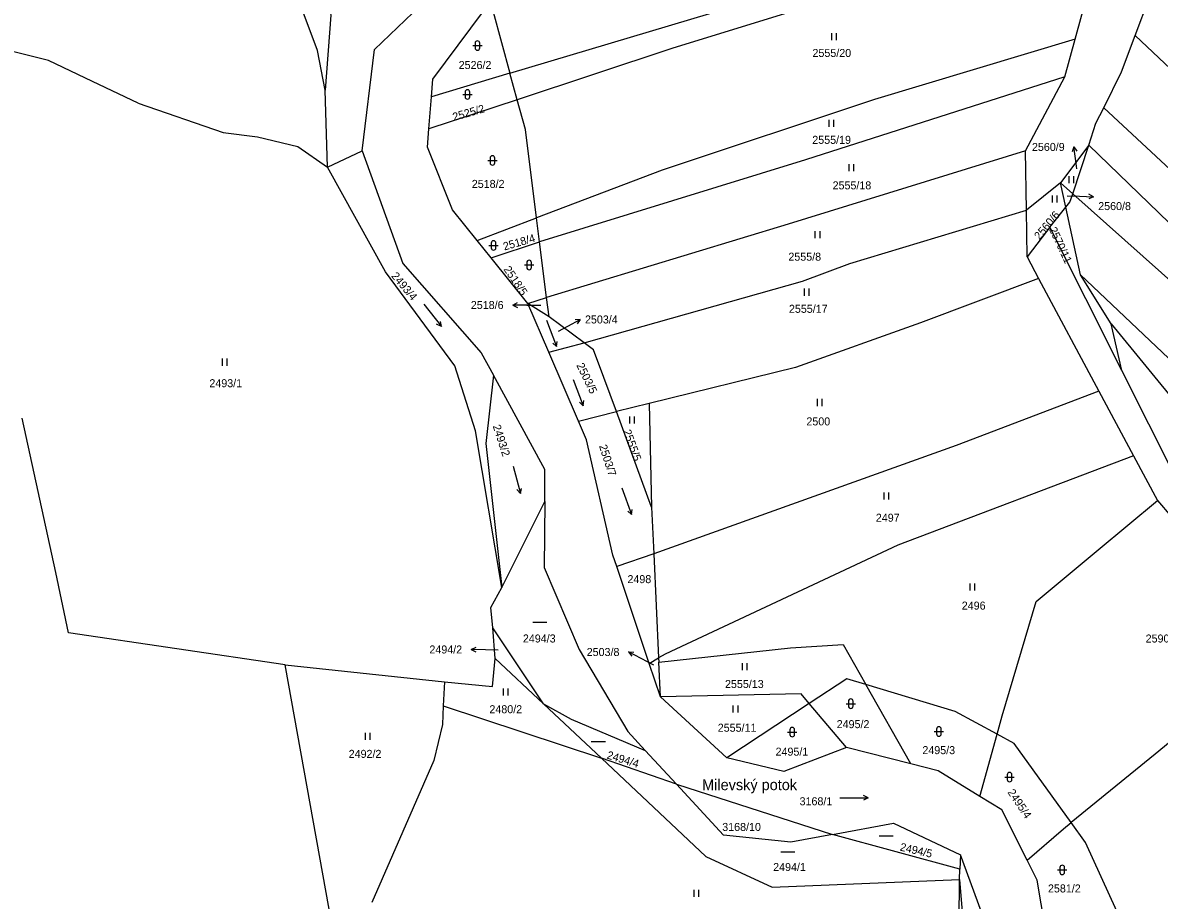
# Model space of a CAD drawing. Extents: x -776734 to -748832, y -1118122 to -976986.
# Drawn here: x -754328.8 to -754087.4, y -1115185.5 to -1114999.1 of the extents above; entities that cross this region are included whole.
import ezdxf

# ---------------------------------------------------------------- set-up
doc = ezdxf.new("R2010")
doc.units = 0
for name, color, linetype in [('KM_Hranice obce', 7, 'Continuous'), ('KM_Hranice parcel', 7, 'Continuous'), ('KM_Parcelní čísla', 7, 'Continuous'), ('KM_Pop  PČ popisy', 7, 'Continuous'), ('KM_Značky kultur', 7, 'Continuous')]:
    doc.layers.add(name, color=color, linetype=linetype)

msp = doc.modelspace()

# ---------------------------------------------------------------- linework, layer by layer
at = {"layer": 'KM_Hranice obce'}
for p, q in [((-754313.99, -1115011.62), (-754323.34, -1115007.16)), ((-754304.35, -1115016.23), (-754313.99, -1115011.62)), ((-754264.09, -1115029.8), (-754264.62, -1115013.46)), ((-754321.79, -1115115.91), (-754328.96, -1115083.13)), ((-754319.13, -1115128.7), (-754321.79, -1115115.91)), ((-754273.06, -1115135.48), (-754319.13, -1115128.7)), ((-754261.23, -1115201.12), (-754273.06, -1115135.48))]:
    msp.add_line(p, q, dxfattribs=at)
for points in [[(-754264.62, -1115013.46), (-754266.22, -1115005.05), (-754269.3, -1114996.9)], [(-754323.34, -1115007.16), (-754339.3, -1115003.2), (-754343.19, -1115002.63)], [(-754304.35, -1115016.23), (-754286.27, -1115022.4), (-754279, -1115023.35), (-754270.38, -1115025.42), (-754264.09, -1115029.8)]]:
    msp.add_lwpolyline(points, dxfattribs=at)
at = {"layer": 'KM_Hranice parcel'}
for p, q in [((-754092.56, -1115001.86), (-754086.44, -1114985.58)), ((-754228.92, -1114996.8), (-754225.34, -1115009.86)), ((-754107.52, -1115010.63), (-754105.32, -1115002.62)), ((-754225.34, -1115009.86), (-754242.03, -1115014.86)), ((-754223.79, -1115015.5), (-754225.34, -1115009.86)), ((-754115.83, -1115026.32), (-754107.52, -1115010.63)), ((-754242.55, -1115021.67), (-754242.03, -1115014.86)), ((-754223.79, -1115015.5), (-754242.55, -1115021.67)), ((-754264.09, -1115029.8), (-754256.76, -1115026.34)), ((-754115.62, -1115038.96), (-754115.83, -1115026.32)), ((-754102.41, -1115025.12), (-754108.38, -1115033.13)), ((-754105.8, -1115035.43), (-754102.41, -1115025.12)), ((-754108.38, -1115033.13), (-754115.62, -1115038.96)), ((-754107.27, -1115038.32), (-754108.38, -1115033.13)), ((-754105.8, -1115035.43), (-754108.38, -1115033.13)), ((-754115.52, -1115048.84), (-754115.62, -1115038.96)), ((-754110.66, -1115042.53), (-754107.27, -1115038.32)), ((-754104.19, -1115052.69), (-754107.27, -1115038.32)), ((-754232.34, -1115045.35), (-754219.7, -1115040.53)), ((-754219.05, -1115045.67), (-754219.7, -1115040.53)), ((-754095.36, -1115073), (-754110.66, -1115042.53)), ((-754229.34, -1115049.06), (-754232.34, -1115045.35)), ((-754229.34, -1115049.06), (-754219.05, -1115045.67)), ((-754217.56, -1115057.51), (-754219.05, -1115045.67)), ((-754221.55, -1115058.72), (-754229.34, -1115049.06)), ((-754115.52, -1115048.84), (-754113.06, -1115053.45)), ((-754113.06, -1115053.45), (-754100.25, -1115077.4)), ((-754097.68, -1115063.04), (-754104.19, -1115052.69)), ((-754221.55, -1115058.72), (-754217.56, -1115057.51)), ((-754217.04, -1115061.59), (-754221.55, -1115058.72)), ((-754217.09, -1115069.09), (-754221.55, -1115058.72)), ((-754217.04, -1115061.59), (-754217.56, -1115057.51)), ((-754209.58, -1115067.11), (-754217.04, -1115061.59)), ((-754095.36, -1115073), (-754097.68, -1115063.04)), ((-754217.09, -1115069.09), (-754209.58, -1115067.11)), ((-754210.82, -1115083.71), (-754217.09, -1115069.09)), ((-754100.25, -1115077.4), (-754130.57, -1115088.9)), ((-754100.25, -1115077.4), (-754092.93, -1115091.07)), ((-754195.75, -1115080), (-754202.75, -1115081.7)), ((-754195.75, -1115080), (-754195.26, -1115101.97)), ((-754210.82, -1115083.71), (-754202.75, -1115081.7)), ((-754195.26, -1115101.97), (-754202.75, -1115081.7)), ((-754130.57, -1115088.9), (-754194.8, -1115111.92)), ((-754092.93, -1115091.07), (-754087.83, -1115100.6)), ((-754227.06, -1115119.08), (-754217.94, -1115100.79)), ((-754195.26, -1115101.97), (-754194.8, -1115111.92)), ((-754100.42, -1115111.1), (-754087.83, -1115100.6)), ((-754087.83, -1115100.6), (-754061.05, -1115132)), ((-754194.8, -1115111.92), (-754202.67, -1115114.6)), ((-754194.8, -1115111.92), (-754193.78, -1115134.03)), ((-754195.77, -1115135.19), (-754202.67, -1115114.6)), ((-754228.46, -1115134.13), (-754229, -1115127.61)), ((-754218.2, -1115143.77), (-754229, -1115127.61)), ((-754273.06, -1115135.48), (-754239.24, -1115139.08)), ((-754218.2, -1115143.77), (-754228.46, -1115134.13)), ((-754195.77, -1115135.19), (-754193.78, -1115134.03)), ((-754193.4, -1115142.27), (-754195.77, -1115135.19)), ((-754193.78, -1115134.03), (-754193.74, -1115134.89)), ((-754193.4, -1115142.27), (-754193.74, -1115134.89)), ((-754239.24, -1115139.08), (-754239.5, -1115144.23)), ((-754140.23, -1115156.52), (-754149.74, -1115139.66)), ((-754179.26, -1115155.23), (-754193.4, -1115142.27)), ((-754239.5, -1115144.23), (-754205.9, -1115155.33)), ((-754205.9, -1115155.33), (-754218.2, -1115143.77)), ((-754161.79, -1115143.71), (-754179.26, -1115155.23)), ((-754153.83, -1115153.08), (-754161.79, -1115143.71)), ((-754125.51, -1115163.45), (-754121.89, -1115150.2)), ((-754190, -1115160.82), (-754205.9, -1115155.33)), ((-754196.62, -1115153.67), (-754190, -1115160.82)), ((-754140.23, -1115156.52), (-754153.83, -1115153.08)), ((-754190, -1115160.82), (-754156.85, -1115171.53)), ((-754129.79, -1115178.86), (-754156.85, -1115171.53)), ((-754129.68, -1115175.85), (-754129.79, -1115178.86)), ((-754129.88, -1115181.09), (-754129.79, -1115178.86))]:
    msp.add_line(p, q, dxfattribs=at)
for points in [[(-754256.76, -1115026.34), (-754254.09, -1115004.83), (-754244.34, -1114995.44), (-754243.68, -1114979.56), (-754260.97, -1114949.93), (-754272.1, -1114927.09), (-754279.17, -1114906.28), (-754279.73, -1114894.88), (-754303.6, -1114858.1)], [(-754273.44, -1114949.81), (-754270.97, -1114956.98), (-754263.42, -1114997.51), (-754264.62, -1115013.46)], [(-754225.34, -1115009.86), (-754182.91, -1114997.17), (-754141.21, -1114983.43), (-754087.55, -1114964.68)], [(-754089.96, -1114970.88), (-754139.19, -1114988.57), (-754190.96, -1115004.6), (-754223.79, -1115015.5)], [(-754105.32, -1115002.62), (-754101.48, -1114988.6), (-754094.86, -1114979.15), (-754089.96, -1114970.88)], [(-754242.03, -1115014.86), (-754241.75, -1115011.12), (-754231, -1114996.68)], [(-754105.32, -1115002.62), (-754147.92, -1115015.4), (-754192.99, -1115030.44), (-754219.7, -1115040.53)], [(-754099.23, -1115017.16), (-754095.44, -1115009.54), (-754092.56, -1115001.86)], [(-754092.56, -1115001.86), (-754083.78, -1115010.11), (-754036.35, -1115058.43), (-754002.53, -1115092.73), (-753974.88, -1115120.81), (-753951.98, -1115141.28), (-753920.2, -1115167.2), (-753885.13, -1115195.17)], [(-754107.52, -1115010.63), (-754162.55, -1115028.25), (-754219.05, -1115045.67)], [(-754219.7, -1115040.53), (-754222.06, -1115021.8), (-754223.79, -1115015.5)], [(-754102.41, -1115025.12), (-754100.87, -1115020.46), (-754099.23, -1115017.16)], [(-754099.23, -1115017.16), (-754071.99, -1115042.5), (-754040.56, -1115075.94), (-753987.64, -1115131.05), (-753956.21, -1115159.07), (-753927.01, -1115183.18), (-753889.08, -1115216.26)], [(-754232.34, -1115045.35), (-754237.56, -1115038.87), (-754242.84, -1115025.52), (-754242.55, -1115021.67)], [(-754256.76, -1115026.34), (-754248.11, -1115050.26), (-754231.45, -1115069.25), (-754228.87, -1115073.96)], [(-754115.83, -1115026.32), (-754166.27, -1115041.91), (-754217.56, -1115057.51)], [(-753890.53, -1115223.67), (-753927.3, -1115195.1), (-753947.38, -1115178.68), (-753985.64, -1115144.56), (-754044.93, -1115080.73), (-754102.41, -1115025.12)], [(-754227.06, -1115119.08), (-754232.64, -1115085.78), (-754237.04, -1115071.99), (-754251.78, -1115051.99), (-754264.09, -1115029.8)], [(-754107.27, -1115038.32), (-754106.4, -1115037.25), (-754105.8, -1115035.43)], [(-753892.38, -1115232.5), (-753935.02, -1115202.25), (-753964.88, -1115176.92), (-754000.67, -1115141.28), (-754049.9, -1115085.22), (-754105.8, -1115035.43)], [(-754209.58, -1115067.11), (-754163.22, -1115053.99), (-754153.16, -1115050.24), (-754115.62, -1115038.96)], [(-754110.66, -1115042.53), (-754112.31, -1115044.69), (-754115.52, -1115048.84)], [(-754113.06, -1115053.45), (-754138.11, -1115062.89), (-754164.73, -1115072.31), (-754195.75, -1115080)], [(-754104.19, -1115052.69), (-754057.32, -1115097.07), (-754020.94, -1115141.1), (-754004.91, -1115159.19), (-753984.34, -1115182.87), (-753947.29, -1115213.59), (-753895.87, -1115251.53)], [(-754097.68, -1115063.04), (-754067.54, -1115099.8), (-754038.56, -1115135.33), (-754025.69, -1115151.2), (-754006.38, -1115173.92), (-753993.42, -1115187.68), (-753935.03, -1115233.93), (-753898.17, -1115262.01)], [(-754202.75, -1115081.7), (-754205.44, -1115074.45), (-754207.6, -1115068.58), (-754209.58, -1115067.11)], [(-754053.94, -1115130.27), (-754083.92, -1115095.79), (-754095.36, -1115073)], [(-754228.87, -1115073.96), (-754230.49, -1115088.49), (-754227.06, -1115119.08)], [(-754217.94, -1115100.79), (-754217.94, -1115093.97), (-754228.87, -1115073.96)], [(-754202.67, -1115114.6), (-754203.47, -1115112.21), (-754209.1, -1115087.71), (-754210.82, -1115083.71)], [(-754092.93, -1115091.07), (-754142.94, -1115110.1), (-754192.35, -1115133.2), (-754193.78, -1115134.03)], [(-754217.94, -1115100.79), (-754218.08, -1115114.82), (-754210.65, -1115132.2), (-754200.33, -1115149.67), (-754196.62, -1115153.67)], [(-754121.89, -1115150.2), (-754120.8, -1115146.29), (-754113.56, -1115122.05), (-754100.42, -1115111.1)], [(-754229, -1115127.61), (-754229.39, -1115123.33), (-754227.06, -1115119.08)], [(-754193.74, -1115134.89), (-754165.78, -1115131.89), (-754154.56, -1115131.19), (-754149.74, -1115139.66)], [(-754061.05, -1115132), (-754088.27, -1115154.47), (-754106.12, -1115169.01)], [(-754239.24, -1115139.08), (-754229.02, -1115140.07), (-754228.46, -1115134.13)], [(-754149.74, -1115139.66), (-754153.79, -1115138.43), (-754161.79, -1115143.71)], [(-754121.89, -1115150.2), (-754130.77, -1115145.41), (-754149.74, -1115139.66)], [(-754161.79, -1115143.71), (-754163.52, -1115141.68), (-754193.4, -1115142.27)], [(-754239.5, -1115144.23), (-754239.69, -1115148.14), (-754241.55, -1115155.78), (-754254.67, -1115186)], [(-754218.2, -1115143.77), (-754212.31, -1115147), (-754196.62, -1115153.67)], [(-754106.12, -1115169.01), (-754118.23, -1115152.17), (-754121.89, -1115150.2)], [(-754205.9, -1115155.33), (-754183.71, -1115176.18), (-754169.62, -1115182.68), (-754129.88, -1115181.09)], [(-754153.83, -1115153.08), (-754167.17, -1115158.17), (-754179.26, -1115155.23)], [(-754125.51, -1115163.45), (-754134.39, -1115158), (-754140.23, -1115156.52)], [(-754156.85, -1115171.53), (-754165.71, -1115173.15), (-754180.01, -1115171.67), (-754190, -1115160.82)], [(-754115.49, -1115176.96), (-754120.89, -1115166.28), (-754125.51, -1115163.45)], [(-754156.85, -1115171.53), (-754143.86, -1115169.15), (-754129.68, -1115175.85)], [(-754115.49, -1115176.96), (-754107.75, -1115170.32), (-754106.12, -1115169.01)], [(-754092.93, -1115196.59), (-754093.14, -1115195.09), (-754103.07, -1115173.25), (-754106.12, -1115169.01)], [(-754112.2, -1115229.62), (-754111.53, -1115218.24), (-754119.03, -1115204.8), (-754129.68, -1115175.85)], [(-754106.11, -1115206.6), (-754110.05, -1115200.91), (-754113.34, -1115181.22), (-754115.49, -1115176.96)], [(-754130.19, -1115205.02), (-754130.03, -1115198.71), (-754129.88, -1115181.09)], [(-754129.88, -1115181.09), (-754128.47, -1115198.21), (-754126.81, -1115205.82)]]:
    msp.add_lwpolyline(points, dxfattribs=at)
at = {"layer": 'KM_Pop  PČ popisy'}
for p, q in [((-754105.598, -1115025.498), (-754105.954, -1115026.56)), ((-754105.18, -1115028.47), (-754105.598, -1115025.498)), ((-754105.598, -1115025.498), (-754104.962, -1115026.42)), ((-754104.96, -1115030.16), (-754105.18, -1115028.47)), ((-754107.02, -1115035.87), (-754104.4, -1115035.96)), ((-754104.4, -1115035.96), (-754101.401, -1115036.065)), ((-754101.401, -1115036.065), (-754102.419, -1115036.53)), ((-754101.401, -1115036.065), (-754102.384, -1115035.529)), ((-754224.761, -1115059.07), (-754223.76, -1115058.569)), ((-754221.76, -1115059.07), (-754224.761, -1115059.07)), ((-754224.761, -1115059.07), (-754223.76, -1115059.571)), ((-754221.76, -1115059.07), (-754218.81, -1115059.07)), ((-754215.01, -1115064.63), (-754213.05, -1115063.57)), ((-754213.05, -1115063.57), (-754210.4, -1115062.161)), ((-754210.4, -1115062.161), (-754211.52, -1115062.189)), ((-754210.4, -1115062.161), (-754211.049, -1115063.073)), ((-754233.559, -1115132.215), (-754232.541, -1115131.75)), ((-754230.56, -1115132.32), (-754233.559, -1115132.215)), ((-754233.559, -1115132.215), (-754232.576, -1115132.751)), ((-754227.85, -1115132.41), (-754230.56, -1115132.32)), ((-754197.49, -1115134.16), (-754200.14, -1115132.751)), ((-754200.14, -1115132.751), (-754199.02, -1115132.779)), ((-754200.14, -1115132.751), (-754199.491, -1115133.663)), ((-754194.77, -1115135.59), (-754197.49, -1115134.16))]:
    msp.add_line(p, q, dxfattribs=at)
at = {"layer": 'KM_Značky kultur'}
for p, q in [((-754156.981, -1115002.84), (-754156.981, -1115001.34)), ((-754155.98, -1115002.84), (-754155.98, -1115001.34)), ((-754233.261, -1115003.971), (-754231.259, -1115003.971)), ((-754232.761, -1115003.471), (-754232.761, -1115004.472)), ((-754231.759, -1115004.472), (-754231.759, -1115003.471)), ((-754235.371, -1115014.341), (-754233.369, -1115014.341)), ((-754234.871, -1115013.841), (-754234.871, -1115014.842)), ((-754233.869, -1115014.842), (-754233.869, -1115013.841)), ((-754157.571, -1115021.24), (-754157.571, -1115019.74)), ((-754156.57, -1115021.24), (-754156.57, -1115019.74)), ((-754230.061, -1115028.371), (-754228.059, -1115028.371)), ((-754229.561, -1115027.871), (-754229.561, -1115028.872)), ((-754228.559, -1115028.872), (-754228.559, -1115027.871)), ((-754153.291, -1115030.64), (-754153.291, -1115029.14)), ((-754152.29, -1115030.64), (-754152.29, -1115029.14)), ((-754106.591, -1115033.19), (-754106.591, -1115031.69)), ((-754105.59, -1115033.19), (-754105.59, -1115031.69)), ((-754110.111, -1115037.28), (-754110.111, -1115035.78)), ((-754109.11, -1115037.28), (-754109.11, -1115035.78)), ((-754160.491, -1115044.86), (-754160.491, -1115043.36)), ((-754159.49, -1115044.86), (-754159.49, -1115043.36)), ((-754229.831, -1115046.411), (-754227.829, -1115046.411)), ((-754229.331, -1115045.911), (-754229.331, -1115046.912)), ((-754228.329, -1115046.912), (-754228.329, -1115045.911)), ((-754222.281, -1115050.571), (-754220.279, -1115050.571)), ((-754221.781, -1115050.071), (-754221.781, -1115051.072)), ((-754220.779, -1115051.072), (-754220.779, -1115050.071)), ((-754162.791, -1115057.09), (-754162.791, -1115055.59)), ((-754161.79, -1115057.09), (-754161.79, -1115055.59)), ((-754243.613, -1115058.905), (-754239.919, -1115063.633)), ((-754239.919, -1115063.633), (-754240.916, -1115063.172)), ((-754239.919, -1115063.633), (-754240.126, -1115062.554)), ((-754217.577, -1115062.288), (-754215.427, -1115067.89)), ((-754215.427, -1115067.89), (-754216.245, -1115067.157)), ((-754215.427, -1115067.89), (-754215.309, -1115066.798)), ((-754286.391, -1115071.96), (-754286.391, -1115070.46)), ((-754285.39, -1115071.96), (-754285.39, -1115070.46)), ((-754211.937, -1115074.868), (-754209.787, -1115080.47)), ((-754209.787, -1115080.47), (-754210.605, -1115079.737)), ((-754209.787, -1115080.47), (-754209.669, -1115079.378)), ((-754160.021, -1115080.52), (-754160.021, -1115079.02)), ((-754159.02, -1115080.52), (-754159.02, -1115079.02)), ((-754199.911, -1115084.25), (-754199.911, -1115082.75)), ((-754198.91, -1115084.25), (-754198.91, -1115082.75)), ((-754224.67, -1115093.291), (-754223.117, -1115099.087)), ((-754223.117, -1115099.087), (-754223.855, -1115098.272)), ((-754223.117, -1115099.087), (-754222.886, -1115098.013)), ((-754201.548, -1115097.93), (-754199.496, -1115103.568)), ((-754145.891, -1115100.36), (-754145.891, -1115098.86)), ((-754144.89, -1115100.36), (-754144.89, -1115098.86)), ((-754199.496, -1115103.568), (-754200.302, -1115102.821)), ((-754199.496, -1115103.568), (-754199.359, -1115102.478)), ((-754127.611, -1115119.69), (-754127.611, -1115118.19)), ((-754126.61, -1115119.69), (-754126.61, -1115118.19)), ((-754220.508, -1115126.42), (-754217.508, -1115126.42)), ((-754175.961, -1115136.65), (-754175.961, -1115135.15)), ((-754174.96, -1115136.65), (-754174.96, -1115135.15)), ((-754226.731, -1115142.02), (-754226.731, -1115140.52)), ((-754225.73, -1115142.02), (-754225.73, -1115140.52)), ((-754153.461, -1115143.241), (-754153.461, -1115144.242)), ((-754152.459, -1115144.242), (-754152.459, -1115143.241)), ((-754177.901, -1115145.61), (-754177.901, -1115144.11)), ((-754176.9, -1115145.61), (-754176.9, -1115144.11)), ((-754153.961, -1115143.741), (-754151.959, -1115143.741)), ((-754256.041, -1115151.42), (-754256.041, -1115149.92)), ((-754255.04, -1115151.42), (-754255.04, -1115149.92)), ((-754166.381, -1115149.771), (-754164.379, -1115149.771)), ((-754165.881, -1115149.271), (-754165.881, -1115150.272)), ((-754164.879, -1115150.272), (-754164.879, -1115149.271)), ((-754135.251, -1115149.651), (-754133.249, -1115149.651)), ((-754134.751, -1115149.151), (-754134.751, -1115150.152)), ((-754133.749, -1115150.152), (-754133.749, -1115149.151)), ((-754208.068, -1115151.75), (-754205.068, -1115151.75)), ((-754120.241, -1115159.341), (-754118.239, -1115159.341)), ((-754119.741, -1115158.841), (-754119.741, -1115159.842)), ((-754118.739, -1115159.842), (-754118.739, -1115158.841)), ((-754155.283, -1115163.739), (-754149.283, -1115163.739)), ((-754149.283, -1115163.739), (-754150.26, -1115163.237)), ((-754149.283, -1115163.739), (-754150.26, -1115164.24)), ((-754146.938, -1115171.84), (-754143.938, -1115171.84)), ((-754167.828, -1115175.21), (-754164.828, -1115175.21)), ((-754109.031, -1115179.041), (-754107.029, -1115179.041)), ((-754108.531, -1115178.541), (-754108.531, -1115179.542)), ((-754107.529, -1115179.542), (-754107.529, -1115178.541)), ((-754186.241, -1115184.79), (-754186.241, -1115183.29)), ((-754185.24, -1115184.79), (-754185.24, -1115183.29))]:
    msp.add_line(p, q, dxfattribs=at)
for centre, start, end in [((-754232.26, -1115003.4709), 0, 180), ((-754232.26, -1115004.4709), 180, 359.987886), ((-754234.37, -1115013.8409), 0, 180), ((-754234.37, -1115014.8409), 180, 359.987886), ((-754229.06, -1115027.8709), 0, 180), ((-754229.06, -1115028.8709), 180, 359.987886), ((-754228.83, -1115045.9109), 0, 180), ((-754228.83, -1115046.9109), 180, 359.987886), ((-754221.28, -1115050.0709), 0, 180), ((-754221.28, -1115051.0709), 180, 359.987886), ((-754152.96, -1115143.2409), 0, 180), ((-754152.96, -1115144.2409), 180, 359.987886), ((-754165.38, -1115149.2709), 0, 180), ((-754165.38, -1115150.2709), 180, 359.987886), ((-754134.25, -1115149.1509), 0, 180), ((-754134.25, -1115150.1509), 180, 359.987886), ((-754119.24, -1115158.8409), 0, 180), ((-754119.24, -1115159.8409), 180, 359.987886), ((-754108.03, -1115178.5409), 0, 180), ((-754108.03, -1115179.5409), 180, 359.987886)]:
    msp.add_arc(centre, 0.5, start, end, dxfattribs=at)

# ---------------------------------------------------------------- texts
at = {"layer": 'KM_Parcelní čísla'}
for s, p in [('2555/20', (-754161.09, -1115006.39)), ('2526/2', (-754236.24, -1115008.95)), ('2555/19', (-754161.13, -1115024.84)), ('2560/9', (-754114.475, -1115026.35)), ('2518/2', (-754233.45, -1115034.2)), ('2555/18', (-754156.82, -1115034.51)), ('2560/8', (-754100.4, -1115038.908)), ('2555/8', (-754166.21, -1115049.66)), ('2518/6', (-754233.655, -1115059.92)), ('2555/17', (-754166.09, -1115060.73)), ('2503/4', (-754209.41, -1115062.99)), ('2493/1', (-754289.19, -1115076.53)), ('2500', (-754162.38, -1115084.64)), ('2497', (-754147.63, -1115105.1)), ('2498', (-754200.39, -1115118.14)), ('2496', (-754129.38, -1115123.76)), ('2494/3', (-754222.6, -1115130.74)), ('2590/4', (-754090.32, -1115130.75)), ('2494/2', (-754242.455, -1115133.08)), ('2503/8', (-754209.045, -1115133.62)), ('2555/13', (-754179.67, -1115140.41)), ('2480/2', (-754229.71, -1115145.77)), ('2555/11', (-754181.21, -1115149.7)), ('2495/2', (-754155.95, -1115148.94)), ('2495/3', (-754137.75, -1115154.46)), ('2492/2', (-754259.6, -1115155.25)), ('2495/1', (-754168.93, -1115154.78)), ('3168/1', (-754163.83, -1115165.32)), ('3168/10', (-754180.256, -1115170.77)), ('2494/1', (-754169.44, -1115179.28)), ('2581/2', (-754111.07, -1115183.83))]:
    msp.add_text(s, height=1.7, dxfattribs=at).set_placement(p)
for s, rotation, p in [('2525/2', 16, (-754237.255, -1115019.997)), ('2560/6', 50, (-754112.878, -1115045.336)), ('2518/4', 16, (-754226.525, -1115047.507)), ('2570/11', 295, (-754110.89, -1115042.979)), ('2518/5', 304, (-754226.784, -1115051.485)), ('2493/4', 310, (-754250.661, -1115052.956)), ('2503/5', 296, (-754211.284, -1115071.864)), ('2493/2', 288, (-754229.028, -1115084.782)), ('2555/5', 290, (-754201.338, -1115085.85)), ('2503/7', 288, (-754206.458, -1115088.992)), ('2494/4', 343, (-754204.898, -1115155.352)), ('2495/4', 304, (-754119.734, -1115162.565)), ('2494/5', 347, (-754142.631, -1115174.918))]:
    msp.add_text(s, height=1.7, rotation=rotation, dxfattribs=at).set_placement(p)
at = {"layer": 'KM_Pop  PČ popisy'}
msp.add_text('Milevský potok', height=2.299998, dxfattribs=at).set_placement((-754184.53, -1115162.11))

doc.saveas('drawing.dxf')
